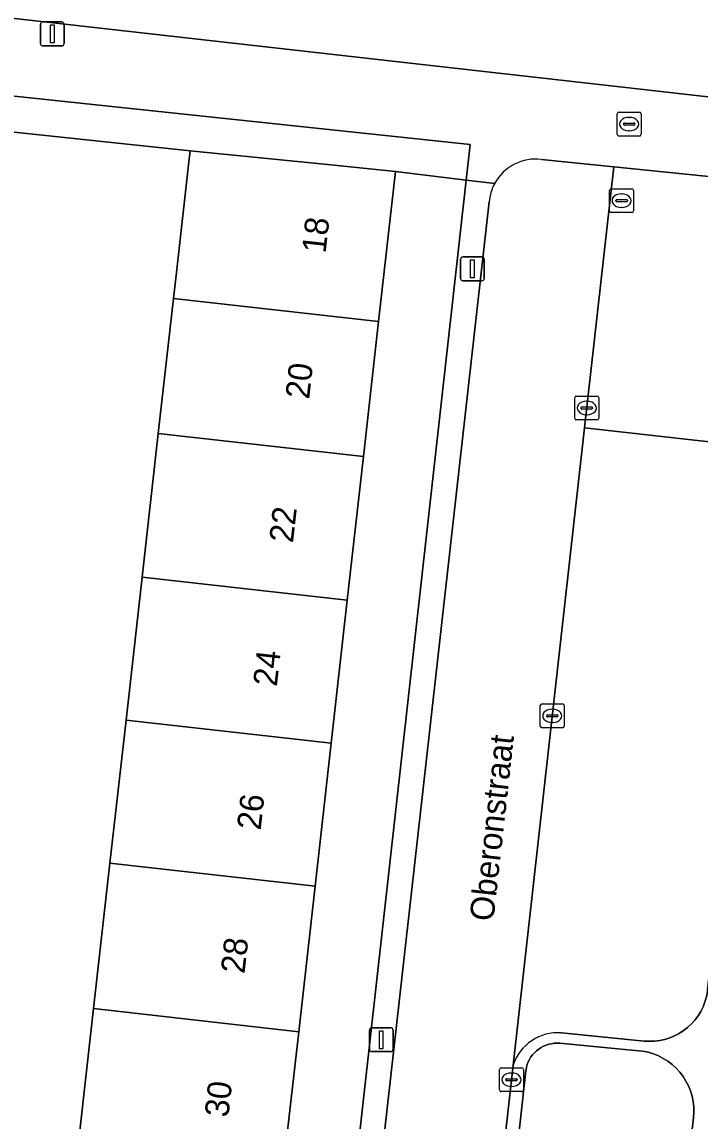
# Model space of a CAD drawing. Extents: x 161928 to 163071, y 386474 to 387428.
# Drawn here: x 162206.64 to 162234.98, y 386960.03 to 387005.98 of the extents above; entities that cross this region are included whole.
import ezdxf

# ---------------------------------------------------------------- set-up
doc = ezdxf.new("R2010")
doc.units = 0
for name, color, linetype in [('IMGEO_Brandkraan', 7, 'Continuous'), ('IMGEO_Erf', 7, 'Continuous'), ('IMGEO_Groenvoorziening', 7, 'Continuous'), ('IMGEO_Haag', 7, 'Continuous'), ('IMGEO_Kolk', 7, 'Continuous'), ('IMGEO_Lichtmast', 7, 'Continuous'), ('IMGEO_Openbare_ruimte_label', 7, 'Continuous'), ('IMGEO_Pand', 7, 'Continuous'), ('IMGEO_Pand_nummerreeks', 7, 'Continuous'), ('IMGEO_Parkeervlak_open', 7, 'Continuous'), ('IMGEO_Rijbaan_lokaal_open', 7, 'Continuous'), ('IMGEO_Rioolput', 7, 'Continuous'), ('IMGEO_Voetpad_open', 7, 'Continuous')]:
    doc.layers.add(name, color=color, linetype=linetype)

msp = doc.modelspace()

# ---------------------------------------------------------------- linework, layer by layer
at = {"layer": 'IMGEO_Brandkraan'}
for p, q in [((162231.52, 387001.282), (162231.52, 387002.134)), ((162231.595, 387002.208), (162232.447, 387002.208)), ((162232.008, 387001.988), (162232.033, 387001.988)), ((162232.521, 387002.134), (162232.521, 387001.282)), ((162231.779, 387001.702), (162231.779, 387001.714)), ((162232.217, 387001.665), (162231.819, 387001.665)), ((162231.822, 387001.751), (162232.22, 387001.751)), ((162232.031, 387001.428), (162232.006, 387001.428)), ((162232.263, 387001.714), (162232.263, 387001.702)), ((162232.447, 387001.208), (162231.595, 387001.208))]:
    msp.add_line(p, q, dxfattribs=at)
for points in [[(162231.52, 387001.282), (162231.52, 387002.134)], [(162231.595, 387002.208), (162232.447, 387002.208)], [(162232.521, 387002.134), (162232.521, 387001.282)], [(162232.447, 387001.208), (162231.595, 387001.208)]]:
    msp.add_lwpolyline(points, dxfattribs=at)
for centre, radius, start, end in [((162231.597, 387002.132), 0.0765, 91.552, 178.448), ((162231.597, 387002.132), 0.0765, 91.552, 178.448), ((162232.445, 387002.132), 0.0765, 1.552, 88.448), ((162232.445, 387002.132), 0.0765, 1.552, 88.448), ((162231.819, 387001.711), 0.0403, 85.8775, 175.7526), ((162231.816, 387001.701), 0.0366, 178.938, 274.7102), ((162232.22, 387001.708), 0.043, 264.8664, 352.4533), ((162232.224, 387001.713), 0.0386, 1.7309, 96.639), ((162231.597, 387001.284), 0.0765, 181.552, 268.448), ((162231.597, 387001.284), 0.0765, 181.552, 268.448), ((162232.445, 387001.284), 0.0765, 271.552, 358.448), ((162232.445, 387001.284), 0.0765, 271.552, 358.448)]:
    msp.add_arc(centre, radius, start, end, dxfattribs=at)
for centre, major_axis, ratio, start_param, end_param in [((162232.007, 387001.708), (-0.387, 0.002), 0.722429, 4.712389, 7.853982), ((162232.032, 387001.708), (-0.39, 0.002), 0.717154, 1.570796, 4.712389)]:
    msp.add_ellipse(centre, major_axis=major_axis, ratio=ratio, start_param=start_param, end_param=end_param, dxfattribs=at)
at = {"layer": 'IMGEO_Erf'}
msp.add_lwpolyline([(162208.959, 386958.76), (162209.631, 386964.732), (162210.315, 386970.811), (162210.989, 386976.796), (162211.661, 386982.772), (162212.336, 386988.772), (162212.971, 386994.417), (162213.107, 386995.623), (162213.6, 387000), (162213.666, 387000.591), (162206.051, 387001.394)], dxfattribs=at)
msp.add_lwpolyline([(162225.21, 386999.368), (162222.252, 386999.728), (162221.546, 386993.453), (162220.911, 386987.808), (162220.236, 386981.808), (162219.564, 386975.832), (162218.89, 386969.847), (162218.206, 386963.768), (162217.534, 386957.795), (162216.848, 386951.694), (162219.842, 386951.359)], close=True, dxfattribs=at)
at = {"layer": 'IMGEO_Groenvoorziening'}
for points in [[(162235.923, 387035.657), (162229.928, 387036.317), (162229.156, 387029.365), (162229.989, 387029.273), (162227.931, 387010.613), (162206.885, 387012.934), (162207.401, 387017.613), (162200.393, 387018.378), (162199.167, 387006.944), (162231.748, 387003.246), (162249.668, 387001.212), (162250.432, 387008.128), (162246.936, 387008.514), (162240.704, 387009.203), (162241.052, 387012.44), (162241.4, 387015.676), (162241.748, 387018.913), (162242.095, 387022.149), (162242.443, 387025.386), (162242.791, 387028.622), (162235.238, 387029.457)], [(162198.822, 387003.67), (162192.04, 387004.388), (162191.905, 387002.887), (162198.556, 387002.185), (162198.577, 387002.38), (162201.667, 387002.049), (162203.063, 387001.905), (162206.071, 387001.583), (162206.051, 387001.394), (162213.666, 387000.591), (162219.546, 387000), (162222.252, 386999.728), (162225.21, 386999.368), (162225.377, 387000.858)]]:
    msp.add_lwpolyline(points, close=True, dxfattribs=at)
msp.add_lwpolyline([(162233.677, 386950.949), (162234.709, 386960.178), (162234.723, 386960.404), (162234.718, 386960.63), (162234.692, 386960.855), (162234.646, 386961.077), (162234.58, 386961.293), (162234.496, 386961.503), (162234.393, 386961.705), (162234.272, 386961.896), (162234.135, 386962.076), (162233.982, 386962.243), (162233.815, 386962.396), (162233.635, 386962.533), (162233.443, 386962.653), (162233.242, 386962.756), (162233.032, 386962.841), (162232.815, 386962.906), (162232.594, 386962.952), (162232.428, 386962.973), (162231.539, 386963.056), (162229.118, 386963.283), (162229.002, 386963.289), (162228.885, 386963.284), (162228.77, 386963.268), (162228.656, 386963.243), (162228.545, 386963.207), (162228.438, 386963.162), (162228.335, 386963.107), (162228.237, 386963.044), (162228.146, 386962.972), (162228.061, 386962.892), (162227.984, 386962.804), (162227.915, 386962.711), (162227.855, 386962.611), (162227.803, 386962.506), (162227.762, 386962.398), (162227.73, 386962.286), (162227.708, 386962.171), (162227.703, 386962.131), (162226.557, 386951.779)], dxfattribs=at)
at = {"layer": 'IMGEO_Haag'}
msp.add_lwpolyline([(162198.822, 387003.67), (162192.04, 387004.388), (162191.905, 387002.887), (162198.556, 387002.185), (162198.577, 387002.38), (162201.667, 387002.049), (162203.063, 387001.905), (162206.071, 387001.583), (162206.051, 387001.394), (162213.666, 387000.591), (162219.546, 387000), (162222.252, 386999.728), (162225.21, 386999.368), (162225.377, 387000.858)], close=True, dxfattribs=at)
at = {"layer": 'IMGEO_Kolk'}
for p, q in [((162229.821, 386990.339), (162230.673, 386990.339)), ((162229.746, 386989.413), (162229.746, 386990.265)), ((162230.005, 386989.833), (162230.005, 386989.845)), ((162230.048, 386989.882), (162230.446, 386989.882)), ((162230.234, 386990.119), (162230.259, 386990.119)), ((162230.489, 386989.845), (162230.489, 386989.833)), ((162230.747, 386990.265), (162230.747, 386989.413)), ((162230.443, 386989.796), (162230.045, 386989.796)), ((162230.257, 386989.559), (162230.232, 386989.559)), ((162230.673, 386989.339), (162229.821, 386989.339)), ((162228.379, 386977.471), (162229.231, 386977.471)), ((162228.304, 386976.545), (162228.304, 386977.397)), ((162228.563, 386976.965), (162228.563, 386976.977)), ((162228.606, 386977.014), (162229.004, 386977.014)), ((162228.792, 386977.251), (162228.817, 386977.251)), ((162229.047, 386976.977), (162229.047, 386976.965)), ((162229.305, 386977.397), (162229.305, 386976.545)), ((162229.001, 386976.928), (162228.603, 386976.928)), ((162228.815, 386976.691), (162228.79, 386976.691)), ((162229.231, 386976.471), (162228.379, 386976.471)), ((162226.674, 386962.262), (162227.526, 386962.262)), ((162226.599, 386961.336), (162226.599, 386962.188)), ((162226.901, 386961.805), (162227.299, 386961.805)), ((162227.087, 386962.042), (162227.112, 386962.042)), ((162227.6, 386962.188), (162227.6, 386961.336)), ((162226.858, 386961.756), (162226.858, 386961.768)), ((162227.296, 386961.719), (162226.898, 386961.719)), ((162227.11, 386961.482), (162227.085, 386961.482)), ((162227.342, 386961.768), (162227.342, 386961.756)), ((162227.526, 386961.262), (162226.674, 386961.262))]:
    msp.add_line(p, q, dxfattribs=at)
for points in [[(162229.821, 386990.339), (162230.673, 386990.339)], [(162229.746, 386989.413), (162229.746, 386990.265)], [(162230.747, 386990.265), (162230.747, 386989.413)], [(162230.673, 386989.339), (162229.821, 386989.339)], [(162228.379, 386977.471), (162229.231, 386977.471)], [(162228.304, 386976.545), (162228.304, 386977.397)], [(162229.305, 386977.397), (162229.305, 386976.545)], [(162229.231, 386976.471), (162228.379, 386976.471)], [(162226.674, 386962.262), (162227.526, 386962.262)], [(162226.599, 386961.336), (162226.599, 386962.188)], [(162227.6, 386962.188), (162227.6, 386961.336)], [(162227.526, 386961.262), (162226.674, 386961.262)]]:
    msp.add_lwpolyline(points, dxfattribs=at)
for centre, radius, start, end in [((162229.823, 386990.263), 0.0765, 91.552, 178.448), ((162229.823, 386990.263), 0.0765, 91.552, 178.448), ((162230.671, 386990.263), 0.0765, 1.552, 88.448), ((162230.671, 386990.263), 0.0765, 1.552, 88.448), ((162230.045, 386989.842), 0.0403, 85.8775, 175.7526), ((162230.042, 386989.832), 0.0366, 178.938, 274.7102), ((162230.446, 386989.839), 0.043, 264.8664, 352.4533), ((162230.45, 386989.844), 0.0386, 1.7309, 96.639), ((162229.823, 386989.415), 0.0765, 181.552, 268.448), ((162229.823, 386989.415), 0.0765, 181.552, 268.448), ((162230.671, 386989.415), 0.0765, 271.552, 358.448), ((162230.671, 386989.415), 0.0765, 271.552, 358.448), ((162228.381, 386977.395), 0.0765, 91.552, 178.448), ((162228.381, 386977.395), 0.0765, 91.552, 178.448), ((162229.229, 386977.395), 0.0765, 1.552, 88.448), ((162229.229, 386977.395), 0.0765, 1.552, 88.448), ((162228.603, 386976.974), 0.0403, 85.8775, 175.7526), ((162228.6, 386976.964), 0.0366, 178.938, 274.7102), ((162229.004, 386976.971), 0.043, 264.8664, 352.4533), ((162229.008, 386976.976), 0.0386, 1.7309, 96.639), ((162228.381, 386976.547), 0.0765, 181.552, 268.448), ((162228.381, 386976.547), 0.0765, 181.552, 268.448), ((162229.229, 386976.547), 0.0765, 271.552, 358.448), ((162229.229, 386976.547), 0.0765, 271.552, 358.448), ((162226.676, 386962.186), 0.0765, 91.552, 178.448), ((162226.676, 386962.186), 0.0765, 91.552, 178.448), ((162227.524, 386962.186), 0.0765, 1.552, 88.448), ((162227.524, 386962.186), 0.0765, 1.552, 88.448), ((162226.898, 386961.765), 0.0403, 85.8775, 175.7526), ((162227.303, 386961.767), 0.0386, 1.7309, 96.639), ((162226.895, 386961.755), 0.0366, 178.938, 274.7102), ((162227.299, 386961.762), 0.043, 264.8664, 352.4533), ((162226.676, 386961.338), 0.0765, 181.552, 268.448), ((162226.676, 386961.338), 0.0765, 181.552, 268.448), ((162227.524, 386961.338), 0.0765, 271.552, 358.448), ((162227.524, 386961.338), 0.0765, 271.552, 358.448)]:
    msp.add_arc(centre, radius, start, end, dxfattribs=at)
for centre, major_axis, ratio, start_param, end_param in [((162230.233, 386989.839), (-0.387, 0.002), 0.722429, 4.712389, 7.853982), ((162230.258, 386989.839), (-0.39, 0.002), 0.717154, 1.570796, 4.712389), ((162228.791, 386976.971), (-0.387, 0.002), 0.722429, 4.712389, 7.853982), ((162228.816, 386976.971), (-0.39, 0.002), 0.717154, 1.570796, 4.712389), ((162227.086, 386961.762), (-0.387, 0.002), 0.722429, 4.712389, 7.853982), ((162227.111, 386961.762), (-0.39, 0.002), 0.717154, 1.570796, 4.712389)]:
    msp.add_ellipse(centre, major_axis=major_axis, ratio=ratio, start_param=start_param, end_param=end_param, dxfattribs=at)
at = {"layer": 'IMGEO_Lichtmast'}
for p, q in [((162207.514, 387005.976), (162208.304, 387005.976)), ((162208.304, 387005.976), (162207.514, 387005.976)), ((162207.414, 387005.076), (162207.414, 387005.876)), ((162207.414, 387005.876), (162207.414, 387005.076)), ((162208.404, 387005.876), (162208.404, 387005.076)), ((162208.404, 387005.076), (162208.404, 387005.876)), ((162208.304, 387004.976), (162207.514, 387004.976)), ((162207.514, 387004.976), (162208.304, 387004.976)), ((162224.974, 386995.255), (162224.974, 386996.055)), ((162224.974, 386996.055), (162224.974, 386995.255)), ((162225.074, 386996.155), (162225.864, 386996.155)), ((162225.864, 386996.155), (162225.074, 386996.155)), ((162225.964, 386996.055), (162225.964, 386995.255)), ((162225.964, 386995.255), (162225.964, 386996.055)), ((162225.864, 386995.155), (162225.074, 386995.155)), ((162225.074, 386995.155), (162225.864, 386995.155)), ((162221.16, 386963.034), (162221.16, 386963.834)), ((162221.16, 386963.834), (162221.16, 386963.034)), ((162221.26, 386963.934), (162222.05, 386963.934)), ((162222.05, 386963.934), (162221.26, 386963.934)), ((162222.15, 386963.834), (162222.15, 386963.034)), ((162222.15, 386963.034), (162222.15, 386963.834)), ((162222.05, 386962.934), (162221.26, 386962.934)), ((162221.26, 386962.934), (162222.05, 386962.934))]:
    msp.add_line(p, q, dxfattribs=at)
for points in [[(162207.834, 387005.851), (162207.984, 387005.851), (162207.984, 387005.101), (162207.834, 387005.101), (162207.834, 387005.851)], [(162225.394, 386996.03), (162225.544, 386996.03), (162225.544, 386995.28), (162225.394, 386995.28), (162225.394, 386996.03)], [(162221.58, 386963.809), (162221.73, 386963.809), (162221.73, 386963.059), (162221.58, 386963.059), (162221.58, 386963.809)]]:
    msp.add_lwpolyline(points, dxfattribs=at)
for centre, start, end in [((162207.514, 387005.876), 90, 180), ((162207.514, 387005.876), 90, 180), ((162208.304, 387005.876), 0, 90), ((162208.304, 387005.876), 360, 90), ((162207.514, 387005.076), 180, 270), ((162207.514, 387005.076), 180, 270), ((162208.304, 387005.076), 270, 0), ((162208.304, 387005.076), 270, 0), ((162225.074, 386996.055), 90, 180), ((162225.074, 386996.055), 90, 180), ((162225.864, 386996.055), 0, 90), ((162225.864, 386996.055), 360, 90), ((162225.074, 386995.255), 180, 270), ((162225.074, 386995.255), 180, 270), ((162225.864, 386995.255), 270, 0), ((162225.864, 386995.255), 270, 0), ((162221.26, 386963.834), 90, 180), ((162221.26, 386963.834), 90, 180), ((162222.05, 386963.834), 0, 90), ((162222.05, 386963.834), 360, 90), ((162221.26, 386963.034), 180, 270), ((162221.26, 386963.034), 180, 270), ((162222.05, 386963.034), 270, 0), ((162222.05, 386963.034), 270, 0)]:
    msp.add_arc(centre, 0.1, start, end, dxfattribs=at)
at = {"layer": 'IMGEO_Pand'}
for points in [[(162221.546, 386993.453), (162222.252, 386999.728), (162219.546, 387000), (162213.666, 387000.591), (162213.6, 387000), (162213.107, 386995.623), (162212.971, 386994.417)], [(162220.911, 386987.808), (162221.546, 386993.453), (162212.971, 386994.417), (162212.336, 386988.772)], [(162212.336, 386988.772), (162211.661, 386982.772), (162220.236, 386981.808), (162220.911, 386987.808)], [(162219.564, 386975.832), (162220.236, 386981.808), (162211.661, 386982.772), (162210.989, 386976.796)], [(162210.989, 386976.796), (162210.315, 386970.811), (162218.89, 386969.847), (162219.564, 386975.832)], [(162218.206, 386963.768), (162218.89, 386969.847), (162210.315, 386970.811), (162209.631, 386964.732)], [(162209.631, 386964.732), (162208.959, 386958.76), (162217.534, 386957.795), (162218.206, 386963.768)]]:
    msp.add_lwpolyline(points, close=True, dxfattribs=at)
at = {"layer": 'IMGEO_Parkeervlak_open'}
for points in [[(162236.716, 386999.377), (162231.374, 386999.922), (162230.152, 386989.011), (162237.857, 386988.14), (162238.802, 386996.503)], [(162237.857, 386988.14), (162230.152, 386989.011), (162227.167, 386962.37)], [(162229.193, 386963.722), (162232.652, 386963.379), (162232.868, 386963.367), (162233.085, 386963.375), (162233.3, 386963.402), (162233.512, 386963.448), (162233.719, 386963.513), (162233.919, 386963.596), (162234.111, 386963.697), (162234.293, 386963.814), (162234.464, 386963.948), (162234.623, 386964.096), (162234.767, 386964.257), (162234.897, 386964.431), (162235.01, 386964.616), (162235.107, 386964.81), (162235.186, 386965.012), (162235.246, 386965.22), (162235.288, 386965.433), (162235.299, 386965.518), (162237.857, 386988.14)]]:
    msp.add_lwpolyline(points, dxfattribs=at)
msp.add_arc((162229.049, 386961.744), 1.983, 85.8259, 161.6065, dxfattribs=at)
at = {"layer": 'IMGEO_Rijbaan_lokaal_open'}
for points in [[(162230.152, 386989.011), (162231.374, 386999.922), (162228.358, 387000.228)], [(162226.169, 386998.452), (162219.56, 386939.75), (162224.563, 386939.135), (162227.167, 386962.37), (162230.152, 386989.011)]]:
    msp.add_lwpolyline(points, dxfattribs=at)
for centre, radius, start, end in [((162228.11, 386998.295), 1.949, 82.7009, 151.4999), ((162228.114, 386998.296), 1.951, 151.5739, 175.4224)]:
    msp.add_arc(centre, radius, start, end, dxfattribs=at)
at = {"layer": 'IMGEO_Rioolput'}
for p, q in [((162231.202, 386998.081), (162231.202, 386998.933)), ((162231.277, 386999.007), (162232.129, 386999.007)), ((162231.69, 386998.787), (162231.715, 386998.787)), ((162232.203, 386998.933), (162232.203, 386998.081)), ((162231.461, 386998.501), (162231.461, 386998.513)), ((162231.899, 386998.464), (162231.501, 386998.464)), ((162231.504, 386998.55), (162231.902, 386998.55)), ((162231.713, 386998.227), (162231.688, 386998.227)), ((162231.945, 386998.513), (162231.945, 386998.501)), ((162232.129, 386998.007), (162231.277, 386998.007))]:
    msp.add_line(p, q, dxfattribs=at)
for points in [[(162231.202, 386998.081), (162231.202, 386998.933)], [(162231.277, 386999.007), (162232.129, 386999.007)], [(162232.203, 386998.933), (162232.203, 386998.081)], [(162232.129, 386998.007), (162231.277, 386998.007)]]:
    msp.add_lwpolyline(points, dxfattribs=at)
for centre, radius, start, end in [((162231.279, 386998.931), 0.0765, 91.552, 178.448), ((162231.279, 386998.931), 0.0765, 91.552, 178.448), ((162232.127, 386998.931), 0.0765, 1.552, 88.448), ((162232.127, 386998.931), 0.0765, 1.552, 88.448), ((162231.501, 386998.51), 0.0403, 85.8775, 175.7526), ((162231.498, 386998.5), 0.0366, 178.938, 274.7102), ((162231.902, 386998.507), 0.043, 264.8664, 352.4533), ((162231.906, 386998.512), 0.0386, 1.7309, 96.639), ((162231.279, 386998.083), 0.0765, 181.552, 268.448), ((162231.279, 386998.083), 0.0765, 181.552, 268.448), ((162232.127, 386998.083), 0.0765, 271.552, 358.448), ((162232.127, 386998.083), 0.0765, 271.552, 358.448)]:
    msp.add_arc(centre, radius, start, end, dxfattribs=at)
for centre, major_axis, ratio, start_param, end_param in [((162231.689, 386998.507), (-0.387, 0.002), 0.722429, 4.712389, 7.853982), ((162231.714, 386998.507), (-0.39, 0.002), 0.717154, 1.570796, 4.712389)]:
    msp.add_ellipse(centre, major_axis=major_axis, ratio=ratio, start_param=start_param, end_param=end_param, dxfattribs=at)
at = {"layer": 'IMGEO_Voetpad_open'}
for points in [[(162199.167, 387006.944), (162198.822, 387003.67), (162225.377, 387000.858), (162225.21, 386999.368), (162226.398, 386999.225)], [(162287.87, 386996.318), (162266.57, 386999.408), (162265.004, 386999.609), (162261.271, 387000), (162250.663, 387001.111), (162249.668, 387001.212), (162231.748, 387003.246), (162199.167, 387006.944)], [(162228.358, 387000.228), (162231.374, 386999.922), (162236.716, 386999.377)], [(162226.398, 386999.225), (162225.21, 386999.368), (162219.842, 386951.359)], [(162219.56, 386939.75), (162226.169, 386998.452)], [(162238.802, 386996.503), (162237.857, 386988.14), (162235.299, 386965.518), (162235.288, 386965.433), (162235.246, 386965.22), (162235.186, 386965.012), (162235.107, 386964.81), (162235.01, 386964.616), (162234.897, 386964.431), (162234.767, 386964.257), (162234.623, 386964.096), (162234.464, 386963.948), (162234.293, 386963.814), (162234.111, 386963.697), (162233.919, 386963.596), (162233.719, 386963.513), (162233.512, 386963.448), (162233.3, 386963.402), (162233.085, 386963.375), (162232.868, 386963.367), (162232.652, 386963.379), (162229.193, 386963.722)], [(162226.557, 386951.779), (162227.703, 386962.131), (162227.708, 386962.171), (162227.73, 386962.286), (162227.762, 386962.398), (162227.803, 386962.506), (162227.855, 386962.611), (162227.915, 386962.711), (162227.984, 386962.804), (162228.061, 386962.892), (162228.146, 386962.972), (162228.237, 386963.044), (162228.335, 386963.107), (162228.438, 386963.162), (162228.545, 386963.207), (162228.656, 386963.243), (162228.77, 386963.268), (162228.885, 386963.284), (162229.002, 386963.289), (162229.118, 386963.283), (162231.539, 386963.056), (162232.428, 386962.973), (162232.594, 386962.952), (162232.815, 386962.906), (162233.032, 386962.841), (162233.242, 386962.756), (162233.443, 386962.653), (162233.635, 386962.533), (162233.815, 386962.396), (162233.982, 386962.243), (162234.135, 386962.076), (162234.272, 386961.896), (162234.393, 386961.705), (162234.496, 386961.503), (162234.58, 386961.293), (162234.646, 386961.077), (162234.692, 386960.855), (162234.718, 386960.63), (162234.723, 386960.404), (162234.709, 386960.178), (162233.677, 386950.949)], [(162227.167, 386962.37), (162224.563, 386939.135)]]:
    msp.add_lwpolyline(points, dxfattribs=at)
for centre, radius, start, end in [((162228.11, 386998.295), 1.949, 82.7009, 151.4999), ((162228.114, 386998.296), 1.951, 151.5739, 175.4224), ((162229.049, 386961.744), 1.983, 85.8259, 161.6065)]:
    msp.add_arc(centre, radius, start, end, dxfattribs=at)

# ---------------------------------------------------------------- texts
at = {"layer": 'IMGEO_Openbare_ruimte_label'}
msp.add_text('Oberonstraat', height=1, rotation=83.6282, dxfattribs=at).set_placement((162226.34, 386968.356))
at = {"layer": 'IMGEO_Pand_nummerreeks'}
for s, p in [('18', (162219.328, 386996.28)), ('20', (162218.642, 386990.185)), ('22', (162217.966, 386984.176)), ('24', (162217.291, 386978.173)), ('26', (162216.615, 386972.169)), ('28', (162215.94, 386966.168)), ('30', (162215.264, 386960.164))]:
    msp.add_text(s, height=1, rotation=83.581, dxfattribs=at).set_placement(p)

doc.saveas('drawing.dxf')
